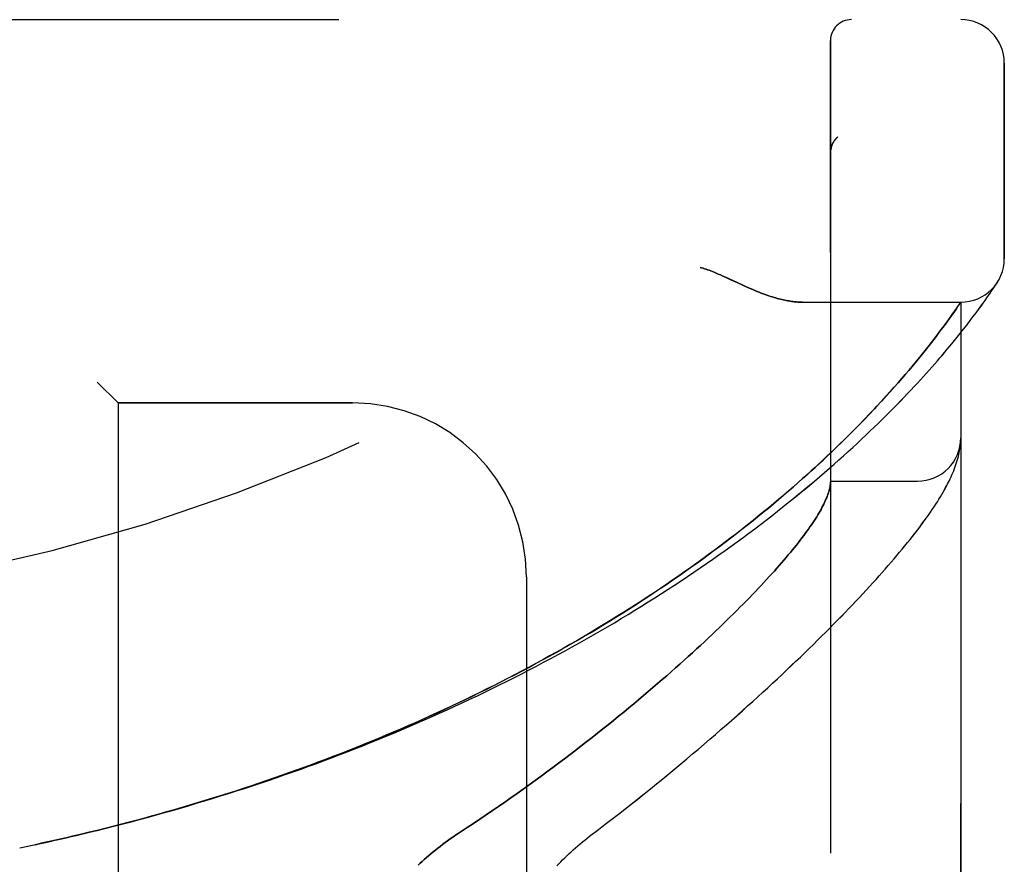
# Model space of a CAD drawing. Header units: inches. Extents: x 0 to 212, y 0 to 138.
# Tile 266 of 270: x 112.63 to 114.04, y 93.58 to 94.8. Entities that reach past the tile are written whole.
import ezdxf

# ---------------------------------------------------------------- set-up
doc = ezdxf.new("R2010")
doc.units = ezdxf.units.IN
doc.header["$LTSCALE"] = 11.6875
doc.header["$MEASUREMENT"] = 0
doc.linetypes.add('HIDDEN', pattern=[0.2, 0.1, -0.1])
doc.layers.add('LEFTHAND_DOOR_ASSEMBLY', color=7, linetype='CONTINUOUS')
doc.layers.add('RIGHTHAND_DOOR_ASSEMBLY', color=7, linetype='CONTINUOUS')

msp = doc.modelspace()

# ---------------------------------------------------------------- linework, layer by layer
at = {"layer": 'LEFTHAND_DOOR_ASSEMBLY', "color": 8, "linetype": 'HIDDEN'}
for p, q in [((111.917, 94.7971), (113.9807, 94.7971)), ((113.7932, 92.1246), (113.7932, 94.7671)), ((114.0432, 94.4533), (114.0432, 94.7346)), ((113.8035, 94.6284), (113.8033, 94.6282)), ((113.7932, 94.606), (113.7932, 94.6057)), ((113.6587, 94.4189), (113.6669, 94.4151)), ((114.0255, 94.4076), (114.0278, 94.4111)), ((114.0278, 94.4111), (114.0296, 94.4139)), ((114.0296, 94.4139), (114.0315, 94.4167)), ((114.0315, 94.4167), (114.0335, 94.4198)), ((114.0332, 94.4193), (114.0329, 94.4188)), ((114.0332, 94.4193), (114.0335, 94.4198)), ((114.0156, 94.3934), (114.0182, 94.3971)), ((114.0182, 94.3971), (114.0206, 94.4005)), ((114.0206, 94.4005), (114.0227, 94.4036)), ((114.0227, 94.4036), (114.0255, 94.4076)), ((113.7527, 94.3908), (113.9807, 94.3908)), ((113.9722, 94.3785), (113.9754, 94.383)), ((113.9754, 94.383), (113.9807, 94.3908)), ((113.9807, 92.5008), (113.9807, 94.3908)), ((114.0063, 94.3804), (114.0097, 94.385)), ((114.0097, 94.385), (114.0128, 94.3894)), ((114.0128, 94.3894), (114.0156, 94.3934)), ((113.9629, 94.3654), (113.9663, 94.3701)), ((113.9663, 94.3701), (113.9694, 94.3745)), ((113.9694, 94.3745), (113.9722, 94.3785)), ((113.9943, 94.3644), (113.9986, 94.37)), ((113.9986, 94.37), (114.0026, 94.3754)), ((114.0026, 94.3754), (114.0063, 94.3804)), ((113.9526, 94.3514), (113.9567, 94.3569)), ((113.9567, 94.3569), (113.9605, 94.3621)), ((113.9605, 94.3621), (113.9629, 94.3654)), ((113.9847, 94.352), (113.9897, 94.3583)), ((113.9897, 94.3583), (113.9943, 94.3644)), ((113.9418, 94.3372), (113.945, 94.3414)), ((113.945, 94.3414), (113.9482, 94.3455)), ((113.9482, 94.3455), (113.9526, 94.3514)), ((113.9737, 94.3382), (113.9794, 94.3452)), ((113.9794, 94.3452), (113.9847, 94.352)), ((113.9312, 94.3237), (113.9349, 94.3284)), ((113.9349, 94.3284), (113.9384, 94.3329)), ((113.9384, 94.3329), (113.9418, 94.3372)), ((113.9676, 94.3307), (113.9737, 94.3382)), ((113.9193, 94.3089), (113.9234, 94.314)), ((113.9234, 94.314), (113.9274, 94.3189)), ((113.9274, 94.3189), (113.9312, 94.3237)), ((113.9058, 94.2927), (113.9105, 94.2982)), ((113.9105, 94.2982), (113.915, 94.3037)), ((113.915, 94.3037), (113.9193, 94.3089)), ((113.8957, 94.2809), (113.9008, 94.2869)), ((113.9008, 94.2869), (113.9058, 94.2927)), ((112.7382, 94.2758), (112.7682, 94.2458)), ((113.8848, 94.2685), (113.8904, 94.2748)), ((113.8904, 94.2748), (113.8957, 94.2809)), ((113.8666, 94.2483), (113.8729, 94.2552)), ((113.8729, 94.2552), (113.879, 94.262)), ((113.879, 94.262), (113.8848, 94.2685)), ((112.7682, 94.2458), (112.7682, 92.6458)), ((113.1057, 94.2458), (112.7682, 94.2458)), ((113.8419, 94.2221), (113.8493, 94.2299)), ((113.8493, 94.2299), (113.8565, 94.2374)), ((113.9798, 94.1831), (113.9799, 94.1838)), ((113.9799, 94.1838), (113.98, 94.1845)), ((113.98, 94.1845), (113.9801, 94.1852)), ((113.9801, 94.1852), (113.9802, 94.1859)), ((113.9802, 94.1859), (113.9803, 94.1866)), ((113.9803, 94.1872), (113.9804, 94.1879)), ((113.9803, 94.1866), (113.9803, 94.1872)), ((113.9804, 94.1886), (113.9805, 94.1893)), ((113.9804, 94.1879), (113.9804, 94.1886)), ((113.9805, 94.19), (113.9806, 94.1907)), ((113.9805, 94.1893), (113.9805, 94.19)), ((113.9797, 94.1824), (113.9798, 94.1831)), ((113.7932, 94.1333), (113.9182, 94.1333)), ((113.3557, 93.9958), (113.3557, 92.8958)), ((112.6267, 93.6058), (112.6382, 93.6082))]:
    msp.add_line(p, q, dxfattribs=at)
for points in [[(113.7994, 94.624), (113.799, 94.6235), (113.7987, 94.623), (113.7984, 94.6226), (113.798, 94.6221), (113.7977, 94.6216), (113.7974, 94.621), (113.7971, 94.6205), (113.7968, 94.62), (113.7965, 94.6194), (113.7962, 94.6189), (113.796, 94.6183), (113.7957, 94.6178), (113.7955, 94.6172), (113.7953, 94.6167)], [(113.7994, 94.624), (113.7996, 94.6242), (113.7998, 94.6245), (113.8, 94.6247), (113.8001, 94.6249), (113.8003, 94.6252), (113.8005, 94.6254), (113.8007, 94.6256), (113.8009, 94.6258), (113.8011, 94.626), (113.8013, 94.6263), (113.8015, 94.6265), (113.8017, 94.6267), (113.8019, 94.6269), (113.8021, 94.6271), (113.8024, 94.6273), (113.8026, 94.6275), (113.8028, 94.6278), (113.803, 94.628), (113.8033, 94.6282), (113.8035, 94.6284)], [(113.7953, 94.6167), (113.795, 94.6161), (113.7948, 94.6155), (113.7946, 94.6149), (113.7945, 94.6143), (113.7943, 94.6137), (113.7941, 94.6131), (113.794, 94.6125), (113.7939, 94.6119), (113.7937, 94.6113), (113.7936, 94.6107), (113.7935, 94.6101), (113.7934, 94.6095), (113.7934, 94.6089), (113.7933, 94.6082), (113.7933, 94.6076), (113.7932, 94.607), (113.7932, 94.6064), (113.7932, 94.606)], [(113.6057, 94.4408), (113.6078, 94.4402), (113.6098, 94.4396), (113.6119, 94.4389), (113.6141, 94.4382), (113.6163, 94.4374), (113.6185, 94.4366), (113.6209, 94.4357), (113.6233, 94.4348), (113.626, 94.4337), (113.6288, 94.4325), (113.6318, 94.4313), (113.635, 94.4299), (113.6384, 94.4283), (113.642, 94.4267)], [(113.642, 94.4267), (113.65, 94.4229), (113.6587, 94.4189)], [(113.6669, 94.4151), (113.6707, 94.4134), (113.6743, 94.4118), (113.6778, 94.4103), (113.6812, 94.4088), (113.6844, 94.4075), (113.6876, 94.4062), (113.6906, 94.405), (113.6935, 94.4039), (113.6964, 94.4028), (113.6991, 94.4018), (113.7018, 94.4008), (113.7045, 94.3999), (113.707, 94.3991), (113.7095, 94.3983), (113.7119, 94.3976), (113.7143, 94.3969), (113.7166, 94.3962), (113.7189, 94.3956), (113.7211, 94.395), (113.7233, 94.3945), (113.7254, 94.394), (113.7275, 94.3936), (113.7296, 94.3932), (113.7316, 94.3928), (113.7335, 94.3925), (113.7354, 94.3922), (113.7373, 94.3919), (113.7392, 94.3917), (113.741, 94.3915), (113.7427, 94.3913), (113.7445, 94.3911), (113.7462, 94.391), (113.7479, 94.3909), (113.7495, 94.3909), (113.7511, 94.3908), (113.7527, 94.3908)], [(112.6846, 93.6184), (112.6962, 93.6211), (112.7078, 93.6238), (112.7194, 93.6265), (112.731, 93.6293), (112.7426, 93.6322), (112.7542, 93.6351), (112.7658, 93.638), (112.7773, 93.641), (112.7889, 93.644), (112.8005, 93.6471), (112.812, 93.6502), (112.8236, 93.6534), (112.8352, 93.6566), (112.8467, 93.6599), (112.8582, 93.6632), (112.8698, 93.6666), (112.8813, 93.67), (112.8928, 93.6735), (112.9043, 93.677), (112.9158, 93.6806), (112.9273, 93.6842), (112.9387, 93.6878), (112.9502, 93.6915), (112.9616, 93.6953), (112.9731, 93.6991), (112.9845, 93.7029), (112.9959, 93.7068), (113.0073, 93.7108), (113.0186, 93.7148), (113.03, 93.7188), (113.0413, 93.7229), (113.0527, 93.727), (113.064, 93.7312), (113.0753, 93.7354), (113.0865, 93.7397), (113.0978, 93.7441), (113.109, 93.7484), (113.1202, 93.7529), (113.1314, 93.7573), (113.1425, 93.7618), (113.1537, 93.7664), (113.1648, 93.771), (113.1758, 93.7757), (113.1869, 93.7804), (113.1979, 93.7851), (113.2089, 93.7899), (113.2199, 93.7948), (113.2309, 93.7997), (113.2418, 93.8046), (113.2526, 93.8096), (113.2635, 93.8146), (113.2743, 93.8197), (113.2851, 93.8248), (113.2958, 93.83), (113.3066, 93.8352), (113.3172, 93.8404), (113.3279, 93.8457), (113.3385, 93.851), (113.349, 93.8564), (113.3596, 93.8618), (113.37, 93.8673), (113.3805, 93.8728), (113.3909, 93.8783), (113.4012, 93.8839), (113.4115, 93.8895), (113.4217, 93.8952), (113.4319, 93.9009), (113.4421, 93.9066), (113.4522, 93.9124), (113.4622, 93.9181), (113.4722, 93.924), (113.4822, 93.9298), (113.4921, 93.9357), (113.5019, 93.9417), (113.5117, 93.9476), (113.5214, 93.9536), (113.531, 93.9596), (113.5406, 93.9657), (113.5501, 93.9717), (113.5596, 93.9778), (113.5689, 93.9839), (113.5783, 93.9901), (113.5875, 93.9962), (113.5967, 94.0024), (113.6058, 94.0086), (113.6148, 94.0148), (113.6238, 94.021), (113.6326, 94.0273), (113.6414, 94.0335), (113.6501, 94.0398), (113.6588, 94.0461), (113.6673, 94.0523), (113.6758, 94.0586), (113.6842, 94.0649), (113.6924, 94.0712), (113.7006, 94.0774), (113.7087, 94.0837), (113.7168, 94.09), (113.7247, 94.0962), (113.7325, 94.1025), (113.7402, 94.1087), (113.7479, 94.1149), (113.7554, 94.1212), (113.7629, 94.1274), (113.7702, 94.1335), (113.7774, 94.1397), (113.7846, 94.1458), (113.7916, 94.1519), (113.7985, 94.158), (113.8053, 94.164), (113.812, 94.17), (113.8186, 94.1759), (113.8251, 94.1819), (113.8315, 94.1877), (113.8377, 94.1936), (113.8439, 94.1994), (113.8499, 94.2051), (113.8559, 94.2108), (113.8617, 94.2164), (113.8674, 94.222), (113.873, 94.2275), (113.8784, 94.233), (113.8838, 94.2384), (113.889, 94.2437), (113.8942, 94.2489), (113.8992, 94.2541), (113.9041, 94.2593), (113.9089, 94.2643), (113.9135, 94.2693), (113.9181, 94.2742), (113.9226, 94.2791), (113.9269, 94.2838), (113.9311, 94.2885), (113.9353, 94.2931), (113.9393, 94.2976), (113.9432, 94.302), (113.947, 94.3064), (113.9507, 94.3107), (113.9543, 94.3149), (113.9577, 94.319), (113.9611, 94.323), (113.9676, 94.3307)], [(113.8565, 94.2374), (113.8599, 94.2411), (113.8666, 94.2483)], [(112.6824, 93.6179), (112.6935, 93.6205), (112.7046, 93.6231), (112.7157, 93.6257), (112.7269, 93.6284), (112.738, 93.6311), (112.7491, 93.6339), (112.7602, 93.6367), (112.7713, 93.6395), (112.7824, 93.6424), (112.7935, 93.6454), (112.8046, 93.6484), (112.8156, 93.6514), (112.8267, 93.6545), (112.8378, 93.6576), (112.8488, 93.6607), (112.8599, 93.6639), (112.8709, 93.6672), (112.8819, 93.6705), (112.893, 93.6738), (112.904, 93.6772), (112.915, 93.6807), (112.9259, 93.6841), (112.9369, 93.6877), (112.9479, 93.6912), (112.9588, 93.6949), (112.9698, 93.6985), (112.9807, 93.7022), (112.9916, 93.706), (113.0025, 93.7098), (113.0133, 93.7136), (113.0242, 93.7175), (113.035, 93.7214), (113.0459, 93.7254), (113.0567, 93.7294), (113.0675, 93.7335), (113.0782, 93.7376), (113.089, 93.7418), (113.0997, 93.746), (113.1104, 93.7502), (113.1211, 93.7545), (113.1317, 93.7589), (113.1424, 93.7632), (113.153, 93.7677), (113.1636, 93.7722), (113.1741, 93.7767), (113.1847, 93.7812), (113.1952, 93.7858), (113.2057, 93.7905), (113.2161, 93.7952), (113.2265, 93.7999), (113.2369, 93.8047), (113.2473, 93.8096), (113.2576, 93.8144), (113.2679, 93.8194), (113.2782, 93.8243), (113.2884, 93.8293), (113.2986, 93.8344), (113.3088, 93.8395), (113.3189, 93.8446), (113.329, 93.8498), (113.3391, 93.855), (113.3491, 93.8602), (113.359, 93.8655), (113.369, 93.8709), (113.3788, 93.8762), (113.3887, 93.8816), (113.3985, 93.8871), (113.4082, 93.8926), (113.4179, 93.8981), (113.4276, 93.9037), (113.4372, 93.9093), (113.4468, 93.9149), (113.4563, 93.9206), (113.4657, 93.9263), (113.4751, 93.932), (113.4845, 93.9378), (113.4937, 93.9436), (113.503, 93.9494), (113.5122, 93.9552), (113.5213, 93.9611), (113.5303, 93.967), (113.5393, 93.973), (113.5482, 93.9789), (113.5571, 93.9849), (113.5659, 93.9909), (113.5746, 93.9969), (113.5833, 94.003), (113.5919, 94.009), (113.6004, 94.0151), (113.6088, 94.0212), (113.6172, 94.0273), (113.6254, 94.0334), (113.6337, 94.0395), (113.6418, 94.0456), (113.6498, 94.0518), (113.6578, 94.0579), (113.6657, 94.0641), (113.6735, 94.0702), (113.6812, 94.0763), (113.6888, 94.0825), (113.6963, 94.0886), (113.7038, 94.0947), (113.7111, 94.1008), (113.7184, 94.1069), (113.7255, 94.113), (113.7325, 94.119), (113.7394, 94.1249), (113.7461, 94.1308), (113.7526, 94.1366), (113.7589, 94.1423), (113.7651, 94.1478), (113.7711, 94.1532), (113.7768, 94.1586), (113.7824, 94.1637), (113.7878, 94.1688), (113.793, 94.1737), (113.7981, 94.1786), (113.803, 94.1833), (113.8078, 94.188), (113.8125, 94.1925), (113.8171, 94.197), (113.8215, 94.2014), (113.8258, 94.2057), (113.83, 94.21), (113.834, 94.2141), (113.8419, 94.2221)], [(113.9806, 94.1907), (113.9806, 94.1911), (113.9806, 94.1914), (113.9806, 94.1918), (113.9807, 94.1921), (113.9807, 94.1925), (113.9807, 94.1929), (113.9807, 94.1933), (113.9807, 94.1936), (113.9807, 94.194), (113.9807, 94.1944), (113.9807, 94.1947), (113.9807, 94.195)], [(113.4465, 93.6226), (113.4595, 93.6325), (113.4691, 93.6398), (113.4786, 93.6471), (113.488, 93.6544), (113.4973, 93.6617), (113.5066, 93.669), (113.5158, 93.6762), (113.5249, 93.6835), (113.534, 93.6908), (113.5429, 93.698), (113.5518, 93.7053), (113.5606, 93.7125), (113.5693, 93.7196), (113.5779, 93.7268), (113.5864, 93.7339), (113.5948, 93.741), (113.6031, 93.7481), (113.6114, 93.7551), (113.6195, 93.7621), (113.6276, 93.7691), (113.6355, 93.776), (113.6434, 93.7829), (113.6512, 93.7897), (113.6588, 93.7965), (113.6664, 93.8032), (113.6739, 93.81), (113.6813, 93.8166), (113.6886, 93.8232), (113.6958, 93.8298), (113.7028, 93.8363), (113.7098, 93.8428), (113.7167, 93.8492), (113.7235, 93.8555), (113.7302, 93.8618), (113.7368, 93.8681), (113.7434, 93.8743), (113.7498, 93.8804), (113.7561, 93.8865), (113.7623, 93.8926), (113.7685, 93.8986), (113.7745, 93.9045), (113.7804, 93.9104), (113.7863, 93.9162), (113.792, 93.922), (113.7977, 93.9277), (113.8033, 93.9333), (113.8088, 93.9389), (113.8142, 93.9445), (113.8195, 93.95), (113.8247, 93.9554), (113.8298, 93.9608), (113.8348, 93.9662), (113.8398, 93.9715), (113.8446, 93.9767), (113.8494, 93.9819), (113.8541, 93.987), (113.8587, 93.9921), (113.8632, 93.9971), (113.8677, 94.0021), (113.872, 94.007), (113.8763, 94.0119), (113.8805, 94.0168), (113.8846, 94.0216), (113.8886, 94.0263), (113.8926, 94.031), (113.8965, 94.0357), (113.9003, 94.0403), (113.904, 94.0449), (113.9076, 94.0494), (113.9112, 94.054), (113.9147, 94.0585), (113.9182, 94.063), (113.9216, 94.0674), (113.9248, 94.0718), (113.928, 94.0762), (113.9311, 94.0804), (113.9341, 94.0846), (113.9369, 94.0887), (113.9396, 94.0926), (113.9421, 94.0965), (113.9446, 94.1002), (113.9469, 94.1038), (113.9491, 94.1074), (113.9513, 94.1109), (113.9533, 94.1143), (113.9552, 94.1176), (113.9571, 94.1209), (113.9588, 94.1241), (113.9605, 94.1272), (113.9622, 94.1304), (113.9637, 94.1334), (113.9652, 94.1365), (113.9666, 94.1395), (113.9679, 94.1425), (113.9692, 94.1455), (113.9704, 94.1484), (113.9716, 94.1514), (113.9727, 94.1543), (113.9737, 94.1572), (113.9746, 94.1601), (113.9755, 94.163), (113.9763, 94.1659), (113.9771, 94.1687), (113.9778, 94.1715), (113.9784, 94.1743), (113.9789, 94.1771), (113.9794, 94.1798), (113.9797, 94.1824)], [(113.793, 94.1292), (113.7928, 94.1275), (113.7925, 94.1257), (113.7922, 94.1238), (113.7918, 94.1219), (113.7913, 94.12), (113.7907, 94.118), (113.79, 94.116), (113.7893, 94.1139), (113.7885, 94.1117), (113.7877, 94.1095), (113.7867, 94.1073), (113.7857, 94.105), (113.7846, 94.1027), (113.7835, 94.1003), (113.7822, 94.0978), (113.7809, 94.0953), (113.7796, 94.0928), (113.7781, 94.0902), (113.7766, 94.0875), (113.7749, 94.0848), (113.7733, 94.0821), (113.7715, 94.0793), (113.7696, 94.0764), (113.7677, 94.0735), (113.7657, 94.0706), (113.7636, 94.0675), (113.7615, 94.0645), (113.7593, 94.0614), (113.7569, 94.0582), (113.7546, 94.055), (113.7521, 94.0517), (113.7495, 94.0484), (113.7469, 94.045), (113.7442, 94.0415), (113.7414, 94.038), (113.7385, 94.0345), (113.7355, 94.0309), (113.7325, 94.0272), (113.7293, 94.0235), (113.7261, 94.0197), (113.7228, 94.0159), (113.7195, 94.012), (113.716, 94.0081), (113.7124, 94.0041), (113.7088, 94.0001), (113.7051, 93.996), (113.7012, 93.9918), (113.6973, 93.9876), (113.6934, 93.9833), (113.6893, 93.979), (113.6851, 93.9746), (113.6809, 93.9702), (113.6765, 93.9657), (113.6721, 93.9612), (113.6675, 93.9566), (113.6629, 93.9519), (113.6582, 93.9472), (113.6534, 93.9425), (113.6485, 93.9377), (113.6435, 93.9328), (113.6385, 93.9279), (113.6333, 93.9229), (113.628, 93.9179), (113.6227, 93.9128), (113.6172, 93.9077), (113.6117, 93.9025), (113.606, 93.8972), (113.6003, 93.892), (113.5945, 93.8866), (113.5885, 93.8812), (113.5825, 93.8758), (113.5764, 93.8703), (113.5702, 93.8648), (113.5639, 93.8592), (113.5575, 93.8536), (113.551, 93.848), (113.5444, 93.8423), (113.5377, 93.8365), (113.5309, 93.8307), (113.5241, 93.8249), (113.5171, 93.819), (113.5101, 93.8131), (113.5029, 93.8072), (113.4957, 93.8012), (113.4883, 93.7952), (113.4809, 93.7892), (113.4734, 93.7831), (113.4658, 93.7771), (113.4581, 93.771), (113.4504, 93.7648), (113.4425, 93.7587), (113.4346, 93.7525), (113.4266, 93.7463), (113.4185, 93.7401), (113.4103, 93.7339), (113.402, 93.7277), (113.3937, 93.7215), (113.3853, 93.7152), (113.3768, 93.709), (113.3683, 93.7028), (113.3597, 93.6965), (113.351, 93.6903), (113.3423, 93.6841), (113.3335, 93.6779), (113.3246, 93.6718), (113.3157, 93.6656), (113.3068, 93.6595), (113.2978, 93.6534), (113.2888, 93.6473), (113.2797, 93.6412), (113.2706, 93.6352), (113.2575, 93.6267)], [(113.7932, 94.1323), (113.7932, 94.132), (113.7932, 94.1317), (113.7932, 94.1314), (113.7932, 94.131), (113.7931, 94.1306), (113.7931, 94.1302), (113.7931, 94.1297), (113.793, 94.1292)], [(112.649, 93.6105), (112.6601, 93.613), (112.6712, 93.6154), (112.6846, 93.6184)], [(113.2575, 93.6267), (113.2536, 93.6241), (113.2498, 93.6215), (113.246, 93.6188), (113.2423, 93.6162), (113.2387, 93.6135), (113.2351, 93.6108), (113.2316, 93.6081), (113.2281, 93.6054), (113.2247, 93.6027), (113.2214, 93.6), (113.2181, 93.5973), (113.2149, 93.5946), (113.2118, 93.5919), (113.2088, 93.5892), (113.2058, 93.5865), (113.2029, 93.5838), (113.2001, 93.5811)], [(113.3994, 93.5803), (113.4022, 93.5831), (113.405, 93.586), (113.4078, 93.5889), (113.4108, 93.5917), (113.4138, 93.5946), (113.4168, 93.5975), (113.4199, 93.6003), (113.4231, 93.6032), (113.4263, 93.606), (113.4296, 93.6088), (113.4329, 93.6116), (113.4362, 93.6144), (113.4396, 93.6172), (113.4431, 93.6199), (113.4465, 93.6226)], [(112.6378, 93.6082), (112.6498, 93.6107), (112.6614, 93.6132), (112.673, 93.6158)]]:
    msp.add_lwpolyline(points, dxfattribs=at)
for centre, radius, start, end in [((111.9807, 96.7209), 2.7751, 270, 316.1116), ((113.8232, 94.7671), 0.03, 90, 180), ((113.9807, 94.7346), 0.0625, 0, 90), ((113.9807, 94.4533), 0.0625, 270, 360), ((113.1057, 93.9958), 0.25, 0, 90), ((113.9182, 94.1958), 0.0625, 270, 360)]:
    msp.add_arc(centre, radius, start, end, dxfattribs=at)
at = {"layer": 'RIGHTHAND_DOOR_ASSEMBLY', "color": 8, "linetype": 'HIDDEN'}
for p, q in [((111.917, 94.7971), (113.9807, 94.7971)), ((113.7932, 94.7671), (113.7932, 92.1246)), ((114.0432, 94.7346), (114.0432, 94.4533)), ((113.8035, 94.6284), (113.8033, 94.6282)), ((113.7932, 94.6057), (113.7932, 94.606)), ((113.6588, 94.4189), (113.642, 94.4267)), ((113.6669, 94.4151), (113.6588, 94.4189)), ((114.0254, 94.4076), (114.0278, 94.4111)), ((114.0278, 94.4111), (114.0296, 94.4139)), ((114.0296, 94.4139), (114.0315, 94.4167)), ((114.0315, 94.4167), (114.0332, 94.4193)), ((114.0156, 94.3934), (114.0182, 94.3971)), ((114.0182, 94.3971), (114.0206, 94.4005)), ((114.0206, 94.4005), (114.0227, 94.4036)), ((114.0227, 94.4036), (114.0254, 94.4076)), ((113.7527, 94.3908), (113.9807, 94.3908)), ((113.9766, 94.3848), (113.9739, 94.3808)), ((113.9807, 94.3908), (113.9766, 94.3848)), ((113.9807, 94.3908), (113.9807, 92.5008)), ((114.0063, 94.3804), (114.0096, 94.385)), ((114.0096, 94.385), (114.0128, 94.3894)), ((114.0128, 94.3894), (114.0156, 94.3934)), ((113.9674, 94.3716), (113.9641, 94.367)), ((113.9704, 94.3759), (113.9674, 94.3716)), ((113.9739, 94.3808), (113.9704, 94.3759)), ((113.9943, 94.3643), (113.9986, 94.37)), ((113.9986, 94.37), (114.0026, 94.3754)), ((114.0026, 94.3754), (114.0063, 94.3804)), ((113.9567, 94.3569), (113.9526, 94.3514)), ((113.9605, 94.3621), (113.9567, 94.3569)), ((113.9641, 94.367), (113.9605, 94.3621)), ((113.9847, 94.352), (113.9897, 94.3583)), ((113.9897, 94.3583), (113.9943, 94.3643)), ((113.945, 94.3414), (113.9418, 94.3372)), ((113.9481, 94.3455), (113.945, 94.3414)), ((113.9526, 94.3514), (113.9481, 94.3455)), ((113.9737, 94.3382), (113.9794, 94.3452)), ((113.9794, 94.3452), (113.9847, 94.352)), ((113.9349, 94.3284), (113.9313, 94.3238)), ((113.9384, 94.3329), (113.9349, 94.3284)), ((113.9418, 94.3372), (113.9384, 94.3329)), ((113.9676, 94.3307), (113.9737, 94.3382)), ((113.9235, 94.314), (113.9193, 94.309)), ((113.9275, 94.319), (113.9235, 94.314)), ((113.9313, 94.3238), (113.9275, 94.319)), ((113.9105, 94.2983), (113.9058, 94.2927)), ((113.915, 94.3037), (113.9105, 94.2983)), ((113.9193, 94.309), (113.915, 94.3037)), ((113.9009, 94.287), (113.8958, 94.281)), ((113.9058, 94.2927), (113.9009, 94.287)), ((112.7682, 94.2458), (112.7382, 94.2758)), ((113.8905, 94.2749), (113.8849, 94.2686)), ((113.8958, 94.281), (113.8905, 94.2749)), ((113.873, 94.2554), (113.8667, 94.2484)), ((113.8791, 94.2621), (113.873, 94.2554)), ((113.8849, 94.2686), (113.8791, 94.2621)), ((112.7682, 94.2458), (112.7682, 92.6458)), ((112.7682, 94.2458), (113.1057, 94.2458)), ((113.8495, 94.2301), (113.842, 94.2223)), ((113.8566, 94.2376), (113.8495, 94.2301)), ((113.9798, 94.1831), (113.9799, 94.1838)), ((113.9801, 94.1856), (113.9802, 94.1862)), ((113.9801, 94.1849), (113.9801, 94.1856)), ((113.9802, 94.1862), (113.9803, 94.1869)), ((113.9803, 94.1869), (113.9804, 94.1876)), ((113.9804, 94.1883), (113.9805, 94.1889)), ((113.9804, 94.1876), (113.9804, 94.1883)), ((113.9805, 94.1896), (113.9806, 94.1903)), ((113.9805, 94.1889), (113.9805, 94.1896)), ((113.9797, 94.1824), (113.9798, 94.1831)), ((113.7932, 94.1333), (113.9182, 94.1333)), ((113.3557, 93.9958), (113.3557, 92.8958)), ((112.6267, 93.6058), (112.6382, 93.6082))]:
    msp.add_line(p, q, dxfattribs=at)
for points in [[(113.7952, 94.6165), (113.7954, 94.6171), (113.7957, 94.6177), (113.7959, 94.6183), (113.7962, 94.6188), (113.7965, 94.6194), (113.7968, 94.6199), (113.7971, 94.6205), (113.7974, 94.621), (113.7977, 94.6215), (113.798, 94.622), (113.7984, 94.6226), (113.7987, 94.6231), (113.7991, 94.6235), (113.7994, 94.624)], [(113.8035, 94.6284), (113.8033, 94.6282), (113.803, 94.628), (113.8028, 94.6278), (113.8026, 94.6275), (113.8024, 94.6273), (113.8022, 94.6271), (113.8019, 94.6269), (113.8017, 94.6267), (113.8015, 94.6265), (113.8013, 94.6263), (113.8011, 94.626), (113.8009, 94.6258), (113.8007, 94.6256), (113.8005, 94.6254), (113.8003, 94.6252), (113.8002, 94.6249), (113.8, 94.6247), (113.7998, 94.6245), (113.7996, 94.6243), (113.7994, 94.624)], [(113.7932, 94.606), (113.7932, 94.6064), (113.7932, 94.607), (113.7933, 94.6076), (113.7933, 94.6082), (113.7934, 94.6088), (113.7934, 94.6094), (113.7935, 94.6101), (113.7936, 94.6107), (113.7937, 94.6113), (113.7938, 94.6119), (113.794, 94.6125), (113.7941, 94.6131), (113.7943, 94.6137), (113.7944, 94.6142), (113.7946, 94.6148), (113.7948, 94.6154), (113.795, 94.616), (113.7952, 94.6165)], [(113.642, 94.4267), (113.6384, 94.4283), (113.635, 94.4299), (113.6318, 94.4313), (113.6288, 94.4325), (113.626, 94.4337), (113.6233, 94.4348), (113.6209, 94.4357), (113.6185, 94.4366), (113.6163, 94.4374), (113.6141, 94.4382), (113.6119, 94.4389), (113.6098, 94.4396), (113.6078, 94.4402), (113.6057, 94.4408)], [(113.7527, 94.3908), (113.7511, 94.3908), (113.7495, 94.3909), (113.7479, 94.3909), (113.7462, 94.391), (113.7445, 94.3911), (113.7427, 94.3913), (113.741, 94.3915), (113.7392, 94.3917), (113.7373, 94.3919), (113.7354, 94.3922), (113.7335, 94.3925), (113.7316, 94.3928), (113.7296, 94.3932), (113.7275, 94.3936), (113.7254, 94.394), (113.7233, 94.3945), (113.7211, 94.395), (113.7189, 94.3956), (113.7166, 94.3962), (113.7143, 94.3969), (113.7119, 94.3976), (113.7095, 94.3983), (113.707, 94.3991), (113.7045, 94.3999), (113.7018, 94.4008), (113.6992, 94.4018), (113.6964, 94.4028), (113.6935, 94.4039), (113.6906, 94.405), (113.6876, 94.4062), (113.6844, 94.4075), (113.6812, 94.4088), (113.6778, 94.4103), (113.6744, 94.4118), (113.6707, 94.4134), (113.6669, 94.4151)], [(112.6846, 93.6184), (112.6962, 93.6211), (112.7078, 93.6238), (112.7194, 93.6265), (112.731, 93.6293), (112.7426, 93.6322), (112.7542, 93.6351), (112.7657, 93.638), (112.7773, 93.641), (112.7889, 93.644), (112.8005, 93.6471), (112.812, 93.6502), (112.8236, 93.6534), (112.8351, 93.6566), (112.8467, 93.6599), (112.8582, 93.6632), (112.8698, 93.6666), (112.8813, 93.67), (112.8928, 93.6735), (112.9043, 93.677), (112.9158, 93.6806), (112.9273, 93.6842), (112.9387, 93.6878), (112.9502, 93.6915), (112.9616, 93.6953), (112.9731, 93.6991), (112.9845, 93.7029), (112.9959, 93.7068), (113.0073, 93.7108), (113.0186, 93.7148), (113.03, 93.7188), (113.0413, 93.7229), (113.0526, 93.727), (113.0639, 93.7312), (113.0752, 93.7354), (113.0865, 93.7397), (113.0977, 93.7441), (113.109, 93.7484), (113.1202, 93.7529), (113.1313, 93.7573), (113.1425, 93.7618), (113.1536, 93.7664), (113.1647, 93.771), (113.1758, 93.7757), (113.1869, 93.7804), (113.1979, 93.7851), (113.2089, 93.7899), (113.2199, 93.7948), (113.2308, 93.7997), (113.2417, 93.8046), (113.2526, 93.8096), (113.2635, 93.8146), (113.2743, 93.8197), (113.2851, 93.8248), (113.2958, 93.83), (113.3065, 93.8352), (113.3172, 93.8404), (113.3279, 93.8457), (113.3385, 93.851), (113.349, 93.8564), (113.3595, 93.8618), (113.37, 93.8673), (113.3804, 93.8728), (113.3908, 93.8783), (113.4012, 93.8839), (113.4115, 93.8895), (113.4217, 93.8952), (113.4319, 93.9008), (113.4421, 93.9066), (113.4522, 93.9123), (113.4622, 93.9181), (113.4722, 93.924), (113.4822, 93.9298), (113.492, 93.9357), (113.5019, 93.9417), (113.5116, 93.9476), (113.5213, 93.9536), (113.531, 93.9596), (113.5406, 93.9656), (113.5501, 93.9717), (113.5595, 93.9778), (113.5689, 93.9839), (113.5782, 93.9901), (113.5875, 93.9962), (113.5966, 94.0024), (113.6057, 94.0086), (113.6148, 94.0148), (113.6237, 94.021), (113.6326, 94.0273), (113.6414, 94.0335), (113.6501, 94.0398), (113.6587, 94.046), (113.6673, 94.0523), (113.6758, 94.0586), (113.6841, 94.0649), (113.6924, 94.0711), (113.7006, 94.0774), (113.7087, 94.0837), (113.7167, 94.09), (113.7246, 94.0962), (113.7325, 94.1025), (113.7402, 94.1087), (113.7478, 94.1149), (113.7554, 94.1211), (113.7628, 94.1273), (113.7702, 94.1335), (113.7774, 94.1397), (113.7845, 94.1458), (113.7916, 94.1519), (113.7985, 94.1579), (113.8053, 94.164), (113.812, 94.17), (113.8186, 94.1759), (113.8251, 94.1818), (113.8315, 94.1877), (113.8377, 94.1936), (113.8439, 94.1993), (113.8499, 94.2051), (113.8558, 94.2108), (113.8617, 94.2164), (113.8674, 94.222), (113.8729, 94.2275), (113.8784, 94.2329), (113.8838, 94.2383), (113.889, 94.2437), (113.8941, 94.2489), (113.8992, 94.2541), (113.9041, 94.2592), (113.9088, 94.2643), (113.9135, 94.2693), (113.9181, 94.2742), (113.9225, 94.279), (113.9269, 94.2838), (113.9311, 94.2885), (113.9352, 94.2931), (113.9393, 94.2976), (113.9432, 94.302), (113.947, 94.3064), (113.9507, 94.3107), (113.9542, 94.3148), (113.9577, 94.3189), (113.9611, 94.323), (113.9676, 94.3307)], [(113.8667, 94.2484), (113.86, 94.2413), (113.8566, 94.2376)], [(113.842, 94.2223), (113.8342, 94.2143), (113.8302, 94.2102), (113.826, 94.2059), (113.8217, 94.2016), (113.8173, 94.1973), (113.8128, 94.1928), (113.8081, 94.1882), (113.8033, 94.1836), (113.7984, 94.1789), (113.7933, 94.174), (113.7881, 94.1691), (113.7827, 94.164), (113.7772, 94.1589), (113.7714, 94.1536), (113.7655, 94.1482), (113.7594, 94.1426), (113.753, 94.137), (113.7465, 94.1312), (113.7398, 94.1253), (113.733, 94.1194), (113.726, 94.1134), (113.7189, 94.1073), (113.7116, 94.1012), (113.7043, 94.0951), (113.6968, 94.089), (113.6893, 94.0829), (113.6817, 94.0767), (113.674, 94.0706), (113.6662, 94.0645), (113.6583, 94.0583), (113.6503, 94.0522), (113.6423, 94.046), (113.6342, 94.0399), (113.626, 94.0338), (113.6177, 94.0277), (113.6093, 94.0215), (113.6009, 94.0155), (113.5924, 94.0094), (113.5838, 94.0033), (113.5751, 93.9973), (113.5664, 93.9912), (113.5576, 93.9852), (113.5487, 93.9792), (113.5398, 93.9733), (113.5308, 93.9673), (113.5218, 93.9614), (113.5126, 93.9556), (113.5035, 93.9497), (113.4942, 93.9439), (113.4849, 93.9381), (113.4756, 93.9323), (113.4662, 93.9266), (113.4567, 93.9209), (113.4472, 93.9152), (113.4377, 93.9095), (113.4281, 93.9039), (113.4184, 93.8984), (113.4087, 93.8928), (113.3989, 93.8874), (113.3891, 93.8819), (113.3793, 93.8765), (113.3694, 93.8711), (113.3595, 93.8658), (113.3495, 93.8605), (113.3395, 93.8552), (113.3294, 93.85), (113.3193, 93.8448), (113.3092, 93.8397), (113.299, 93.8346), (113.2888, 93.8295), (113.2786, 93.8245), (113.2683, 93.8195), (113.258, 93.8146), (113.2477, 93.8097), (113.2373, 93.8049), (113.2269, 93.8001), (113.2165, 93.7954), (113.206, 93.7907), (113.1955, 93.786), (113.185, 93.7814), (113.1745, 93.7768), (113.1639, 93.7723), (113.1533, 93.7678), (113.1427, 93.7634), (113.1321, 93.759), (113.1214, 93.7546), (113.1107, 93.7503), (113.1, 93.7461), (113.0893, 93.7419), (113.0785, 93.7377), (113.0677, 93.7336), (113.0569, 93.7295), (113.0461, 93.7255), (113.0353, 93.7215), (113.0245, 93.7176), (113.0136, 93.7137), (113.0027, 93.7098), (112.9918, 93.706), (112.9809, 93.7023), (112.97, 93.6986), (112.959, 93.6949), (112.9481, 93.6913), (112.9371, 93.6877), (112.9261, 93.6842), (112.9151, 93.6807), (112.9041, 93.6773), (112.8931, 93.6739), (112.8821, 93.6705), (112.8711, 93.6672), (112.86, 93.664), (112.849, 93.6608), (112.8379, 93.6576), (112.8268, 93.6545), (112.8158, 93.6514), (112.8047, 93.6484), (112.7936, 93.6454), (112.7825, 93.6424), (112.7714, 93.6395), (112.7603, 93.6367), (112.7492, 93.6339), (112.738, 93.6311), (112.7269, 93.6284), (112.7158, 93.6257), (112.7047, 93.6231), (112.6935, 93.6205), (112.6824, 93.6179)], [(113.9799, 94.1838), (113.98, 94.1842), (113.9801, 94.1849)], [(113.9806, 94.1903), (113.9806, 94.1907), (113.9806, 94.1911), (113.9806, 94.1914), (113.9806, 94.1918), (113.9807, 94.1922), (113.9807, 94.1925), (113.9807, 94.1929), (113.9807, 94.1933), (113.9807, 94.1936), (113.9807, 94.194), (113.9807, 94.1944), (113.9807, 94.1947)], [(113.4465, 93.6226), (113.4595, 93.6325), (113.4691, 93.6398), (113.4786, 93.6471), (113.488, 93.6544), (113.4973, 93.6617), (113.5066, 93.669), (113.5158, 93.6763), (113.5249, 93.6835), (113.534, 93.6908), (113.5429, 93.698), (113.5518, 93.7053), (113.5606, 93.7125), (113.5693, 93.7197), (113.5779, 93.7268), (113.5864, 93.7339), (113.5948, 93.741), (113.6031, 93.7481), (113.6114, 93.7551), (113.6195, 93.7621), (113.6276, 93.7691), (113.6355, 93.776), (113.6434, 93.7829), (113.6512, 93.7897), (113.6588, 93.7965), (113.6664, 93.8033), (113.6739, 93.81), (113.6813, 93.8166), (113.6886, 93.8232), (113.6958, 93.8298), (113.7029, 93.8363), (113.7098, 93.8428), (113.7167, 93.8492), (113.7235, 93.8555), (113.7302, 93.8618), (113.7369, 93.8681), (113.7434, 93.8743), (113.7498, 93.8804), (113.7561, 93.8865), (113.7623, 93.8926), (113.7685, 93.8986), (113.7745, 93.9045), (113.7804, 93.9104), (113.7863, 93.9162), (113.7921, 93.922), (113.7977, 93.9277), (113.8033, 93.9333), (113.8088, 93.939), (113.8142, 93.9445), (113.8195, 93.95), (113.8247, 93.9554), (113.8298, 93.9608), (113.8348, 93.9662), (113.8398, 93.9715), (113.8447, 93.9767), (113.8494, 93.9819), (113.8541, 93.987), (113.8587, 93.9921), (113.8632, 93.9971), (113.8677, 94.0021), (113.872, 94.007), (113.8763, 94.0119), (113.8805, 94.0168), (113.8846, 94.0216), (113.8887, 94.0263), (113.8926, 94.031), (113.8965, 94.0357), (113.9003, 94.0403), (113.904, 94.0449), (113.9077, 94.0495), (113.9112, 94.054), (113.9148, 94.0585), (113.9182, 94.063), (113.9216, 94.0674), (113.9249, 94.0718), (113.928, 94.0762), (113.9311, 94.0804), (113.9341, 94.0846), (113.9369, 94.0887), (113.9396, 94.0926), (113.9422, 94.0965), (113.9446, 94.1002), (113.9469, 94.1038), (113.9492, 94.1074), (113.9513, 94.1109), (113.9533, 94.1143), (113.9552, 94.1176), (113.9571, 94.1209), (113.9589, 94.1241), (113.9605, 94.1272), (113.9622, 94.1304), (113.9637, 94.1334), (113.9652, 94.1365), (113.9666, 94.1395), (113.9679, 94.1425), (113.9692, 94.1455), (113.9704, 94.1484), (113.9716, 94.1514), (113.9727, 94.1543), (113.9737, 94.1572), (113.9746, 94.1601), (113.9755, 94.163), (113.9763, 94.1659), (113.9771, 94.1687), (113.9778, 94.1716), (113.9784, 94.1743), (113.9789, 94.1771), (113.9794, 94.1798), (113.9797, 94.1824)], [(113.2575, 93.6267), (113.2706, 93.6352), (113.2797, 93.6412), (113.2888, 93.6473), (113.2978, 93.6534), (113.3068, 93.6595), (113.3157, 93.6656), (113.3246, 93.6718), (113.3335, 93.6779), (113.3423, 93.6841), (113.351, 93.6903), (113.3597, 93.6965), (113.3683, 93.7028), (113.3768, 93.709), (113.3853, 93.7152), (113.3937, 93.7215), (113.402, 93.7277), (113.4103, 93.7339), (113.4185, 93.7401), (113.4266, 93.7463), (113.4346, 93.7525), (113.4425, 93.7587), (113.4504, 93.7648), (113.4581, 93.771), (113.4658, 93.7771), (113.4734, 93.7831), (113.4809, 93.7892), (113.4883, 93.7952), (113.4957, 93.8012), (113.5029, 93.8072), (113.5101, 93.8131), (113.5171, 93.819), (113.5241, 93.8249), (113.5309, 93.8307), (113.5377, 93.8365), (113.5444, 93.8423), (113.551, 93.848), (113.5575, 93.8536), (113.5639, 93.8592), (113.5702, 93.8648), (113.5764, 93.8703), (113.5825, 93.8758), (113.5885, 93.8812), (113.5945, 93.8866), (113.6003, 93.892), (113.606, 93.8972), (113.6117, 93.9025), (113.6172, 93.9077), (113.6227, 93.9128), (113.628, 93.9179), (113.6333, 93.9229), (113.6385, 93.9279), (113.6435, 93.9328), (113.6485, 93.9377), (113.6534, 93.9425), (113.6582, 93.9472), (113.6629, 93.9519), (113.6675, 93.9566), (113.6721, 93.9612), (113.6765, 93.9657), (113.6809, 93.9702), (113.6851, 93.9746), (113.6893, 93.979), (113.6934, 93.9833), (113.6973, 93.9876), (113.7012, 93.9918), (113.7051, 93.996), (113.7088, 94.0001), (113.7124, 94.0041), (113.716, 94.0081), (113.7195, 94.012), (113.7228, 94.0159), (113.7261, 94.0197), (113.7293, 94.0235), (113.7325, 94.0272), (113.7355, 94.0309), (113.7385, 94.0345), (113.7414, 94.038), (113.7442, 94.0415), (113.7469, 94.045), (113.7495, 94.0484), (113.7521, 94.0517), (113.7546, 94.055), (113.7569, 94.0582), (113.7593, 94.0614), (113.7615, 94.0645), (113.7636, 94.0675), (113.7657, 94.0706), (113.7677, 94.0735), (113.7696, 94.0764), (113.7715, 94.0793), (113.7733, 94.0821), (113.7749, 94.0848), (113.7766, 94.0875), (113.7781, 94.0902), (113.7796, 94.0928), (113.7809, 94.0953), (113.7822, 94.0978), (113.7835, 94.1003), (113.7846, 94.1027), (113.7857, 94.105), (113.7867, 94.1073), (113.7877, 94.1095), (113.7885, 94.1117), (113.7893, 94.1139), (113.79, 94.116), (113.7907, 94.118), (113.7913, 94.12), (113.7918, 94.1219), (113.7922, 94.1238), (113.7925, 94.1257), (113.7928, 94.1275), (113.793, 94.1292)], [(113.793, 94.1292), (113.7931, 94.1297), (113.7931, 94.1302), (113.7931, 94.1306), (113.7932, 94.131), (113.7932, 94.1314), (113.7932, 94.1317), (113.7932, 94.132), (113.7932, 94.1323)], [(112.6846, 93.6184), (112.6713, 93.6154), (112.6601, 93.613), (112.649, 93.6105)], [(113.2001, 93.5811), (113.2029, 93.5838), (113.2058, 93.5865), (113.2088, 93.5892), (113.2118, 93.5919), (113.2149, 93.5946), (113.2181, 93.5973), (113.2214, 93.6), (113.2247, 93.6027), (113.2281, 93.6054), (113.2316, 93.6081), (113.2351, 93.6108), (113.2387, 93.6135), (113.2423, 93.6162), (113.246, 93.6188), (113.2498, 93.6215), (113.2536, 93.6241), (113.2575, 93.6267)], [(113.3994, 93.5803), (113.4022, 93.5831), (113.405, 93.586), (113.4078, 93.5889), (113.4108, 93.5917), (113.4138, 93.5946), (113.4168, 93.5975), (113.4199, 93.6003), (113.4231, 93.6032), (113.4263, 93.606), (113.4296, 93.6088), (113.4329, 93.6116), (113.4362, 93.6144), (113.4396, 93.6172), (113.4431, 93.6199), (113.4465, 93.6226)], [(112.6378, 93.6082), (112.6498, 93.6107), (112.6614, 93.6132), (112.673, 93.6158)]]:
    msp.add_lwpolyline(points, dxfattribs=at)
for centre, radius, start, end in [((111.9807, 96.7209), 2.7751, 270, 316.1116), ((113.8232, 94.7671), 0.03, 90, 180), ((113.9807, 94.7346), 0.0625, 0, 90), ((113.9807, 94.4533), 0.0625, 270, 360), ((113.1057, 93.9958), 0.25, 0, 90), ((113.9182, 94.1958), 0.0625, 270, 360)]:
    msp.add_arc(centre, radius, start, end, dxfattribs=at)

doc.saveas('drawing.dxf')
